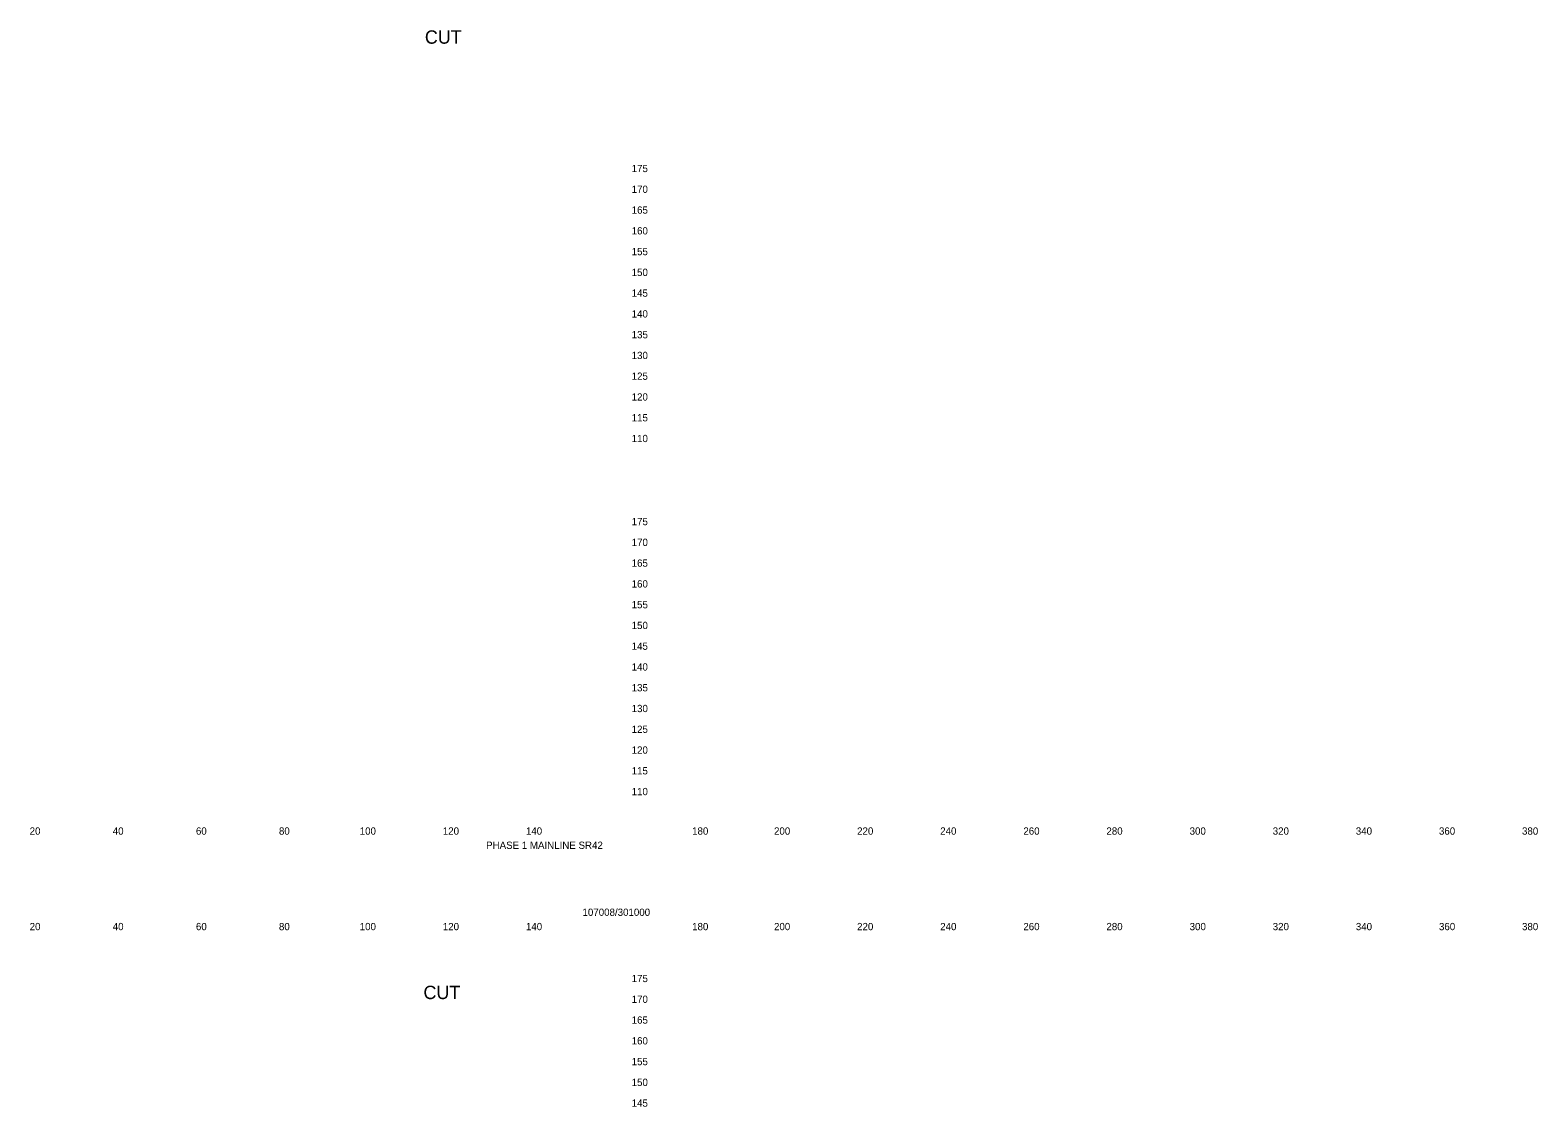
# Model space of a CAD drawing. Extents: x 21281 to 22024, y 6472 to 15198.
# Drawn here: x 21661.4 to 22024.2, y 11929.8 to 12189 of the extents above; entities that cross this region are included whole.
import ezdxf

# ---------------------------------------------------------------- set-up
doc = ezdxf.new("R2010")
doc.units = 0
doc.layers.add('XS_SHEET_LABELS_ELEVATION', color=7, linetype='Continuous')
doc.layers.add('XS_SHEET_LABELS_OFFSET', color=7, linetype='Continuous')

msp = doc.modelspace()

# ---------------------------------------------------------------- texts
at = {"layer": 'XS_SHEET_LABELS_ELEVATION'}
for s, p in [('  175  ', (21804.84, 12154.84)), ('  170  ', (21804.84, 12149.84)), ('  165  ', (21804.84, 12144.84)), ('  160  ', (21804.84, 12139.84)), ('  155  ', (21804.84, 12134.84)), ('  150  ', (21804.84, 12129.84)), ('  145  ', (21804.84, 12124.84)), ('  140  ', (21804.84, 12119.84)), ('  135  ', (21804.84, 12114.84)), ('  130  ', (21804.84, 12109.84)), ('  125  ', (21804.84, 12104.84)), ('  120  ', (21804.84, 12099.84)), ('  115  ', (21804.84, 12094.84)), ('  110  ', (21804.84, 12089.84)), ('  175  ', (21804.84, 12069.84)), ('  170  ', (21804.84, 12064.84)), ('  165  ', (21804.84, 12059.84)), ('  160  ', (21804.84, 12054.84)), ('  155  ', (21804.84, 12049.84)), ('  150  ', (21804.84, 12044.84)), ('  145  ', (21804.84, 12039.84)), ('  140  ', (21804.84, 12034.84)), ('  135  ', (21804.84, 12029.84)), ('  130  ', (21804.84, 12024.84)), ('  125  ', (21804.84, 12019.84)), ('  120  ', (21804.84, 12014.84)), ('  115  ', (21804.84, 12009.84)), ('  110  ', (21804.84, 12004.84)), ('  175  ', (21804.84, 11959.84)), ('  170  ', (21804.84, 11954.84)), ('  165  ', (21804.84, 11949.84)), ('  160  ', (21804.84, 11944.84)), ('  155  ', (21804.84, 11939.84)), ('  150  ', (21804.84, 11934.84)), ('  145  ', (21804.84, 11929.84))]:
    msp.add_text(s, height=1.75, dxfattribs=at).set_placement(p)
at = {"layer": 'XS_SHEET_LABELS_OFFSET'}
for s, height, p in [('CUT', 3.222, (21756.37, 12185.75)), ('  20  ', 1.75, (21659.95, 11995.34)), ('  40  ', 1.75, (21679.95, 11995.34)), ('  60  ', 1.75, (21699.97, 11995.34)), ('  80  ', 1.75, (21719.95, 11995.34)), ('  100  ', 1.75, (21739.39, 11995.34)), ('  120  ', 1.75, (21759.39, 11995.34)), ('  140  ', 1.75, (21779.39, 11995.34)), ('  180  ', 1.75, (21819.39, 11995.34)), ('  200  ', 1.75, (21839.1, 11995.34)), ('  220  ', 1.75, (21859.1, 11995.34)), ('  240  ', 1.75, (21879.1, 11995.34)), ('  260  ', 1.75, (21899.11, 11995.34)), ('  280  ', 1.75, (21919.1, 11995.34)), ('  300  ', 1.75, (21939.13, 11995.34)), ('  320  ', 1.75, (21959.13, 11995.34)), ('  340  ', 1.75, (21979.13, 11995.34)), ('  360  ', 1.75, (21999.14, 11995.34)), ('  380  ', 1.75, (22019.13, 11995.34)), ('PHASE 1 MAINLINE SR42', 1.75, (21771.11, 11991.92)), ('107008/301000', 1.75, (21794.31, 11975.79)), ('  20  ', 1.75, (21659.95, 11972.34)), ('  40  ', 1.75, (21679.95, 11972.34)), ('  60  ', 1.75, (21699.97, 11972.34)), ('  80  ', 1.75, (21719.95, 11972.34)), ('  100  ', 1.75, (21739.39, 11972.34)), ('  120  ', 1.75, (21759.39, 11972.34)), ('  140  ', 1.75, (21779.39, 11972.34)), ('  180  ', 1.75, (21819.39, 11972.34)), ('  200  ', 1.75, (21839.1, 11972.34)), ('  220  ', 1.75, (21859.1, 11972.34)), ('  240  ', 1.75, (21879.1, 11972.34)), ('  260  ', 1.75, (21899.11, 11972.34)), ('  280  ', 1.75, (21919.1, 11972.34)), ('  300  ', 1.75, (21939.13, 11972.34)), ('  320  ', 1.75, (21959.13, 11972.34)), ('  340  ', 1.75, (21979.13, 11972.34)), ('  360  ', 1.75, (21999.14, 11972.34)), ('  380  ', 1.75, (22019.13, 11972.34)), ('CUT', 3.222, (21756.03, 11955.75))]:
    msp.add_text(s, height=height, dxfattribs=at).set_placement(p)

doc.saveas('drawing.dxf')
